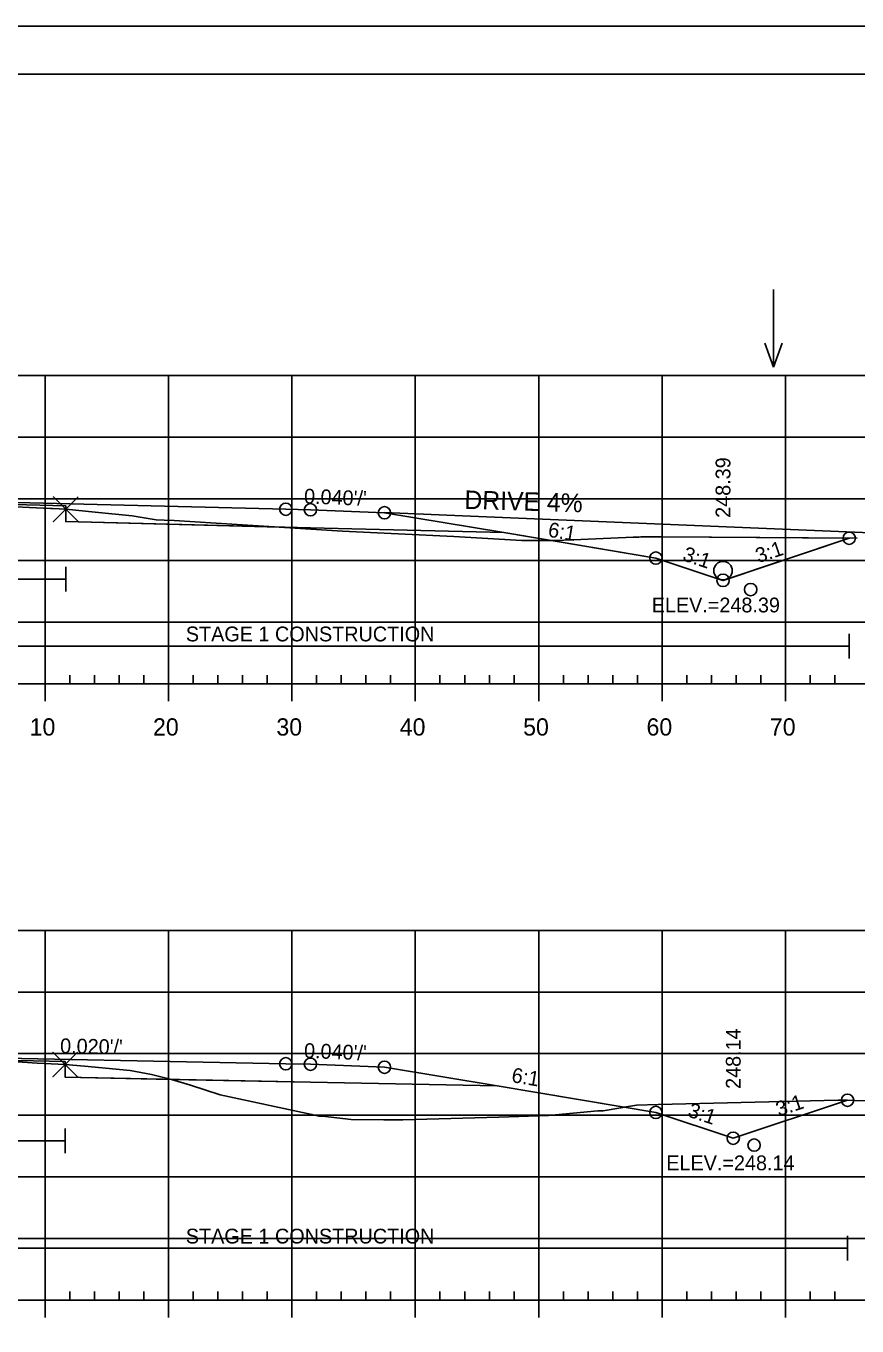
# Model space of a CAD drawing. Extents: x 1365647 to 1367999, y 387113 to 400173.
# Drawn here: x 1365902.5 to 1365969.9, y 390467.4 to 390572.8 of the extents above; entities that cross this region are included whole.
import ezdxf

# ---------------------------------------------------------------- set-up
doc = ezdxf.new("R2010")
doc.units = 0
for name, color, linetype in [('R_Alt Surface', 7, 'Continuous'), ('R_Axis', 7, 'Continuous'), ('R_Axis Annot', 7, 'Continuous'), ('R_Border', 7, 'Continuous'), ('R_Border Notes', 7, 'Continuous'), ('R_Contours', 7, 'Continuous'), ('R_Drive', 7, 'Continuous'), ('R_Exist Surface', 7, 'Continuous'), ('R_Fin Surface', 7, 'Continuous'), ('R_Fin Surface Annot', 7, 'Continuous'), ('R_Grid', 7, 'Continuous'), ('R_No Plot', 7, 'Continuous'), ('R_Proposed Const Limits', 7, 'Continuous'), ('R_Water', 7, 'Continuous'), ('R_Water Annot', 7, 'Continuous')]:
    doc.layers.add(name, color=color, linetype=linetype)

msp = doc.modelspace()

# ---------------------------------------------------------------- linework, layer by layer
at = {"layer": 'R_Alt Surface'}
for points in [[(1365844.8, 390533.33), (1365862.59, 390533.68), (1365881.99, 390533.2), (1365881.99, 390534.49), (1365894.09, 390534.18), (1365905.75, 390533.89), (1365905.75, 390532.6), (1365925.59, 390532.1), (1365941.27, 390531.71)], [(1365845.43, 390487.72), (1365862.59, 390488.07), (1365881.85, 390487.88), (1365881.85, 390489.17), (1365894.09, 390489.05), (1365905.71, 390488.81), (1365905.71, 390487.53), (1365925.59, 390487.13), (1365940.72, 390486.83)]]:
    msp.add_lwpolyline(points, dxfattribs=at)
at = {"layer": 'R_Axis'}
for p, q in [((1365906.09, 390519.45), (1365906.09, 390520.15)), ((1365908.09, 390519.45), (1365908.09, 390520.15)), ((1365910.09, 390519.45), (1365910.09, 390520.15)), ((1365912.09, 390519.45), (1365912.09, 390520.15)), ((1365916.09, 390519.45), (1365916.09, 390520.15)), ((1365918.09, 390519.45), (1365918.09, 390520.15)), ((1365920.09, 390519.45), (1365920.09, 390520.15)), ((1365922.09, 390519.45), (1365922.09, 390520.15)), ((1365926.09, 390519.45), (1365926.09, 390520.15)), ((1365928.09, 390519.45), (1365928.09, 390520.15)), ((1365930.09, 390519.45), (1365930.09, 390520.15)), ((1365932.09, 390519.45), (1365932.09, 390520.15)), ((1365936.09, 390519.45), (1365936.09, 390520.15)), ((1365938.09, 390519.45), (1365938.09, 390520.15)), ((1365940.09, 390519.45), (1365940.09, 390520.15)), ((1365942.09, 390519.45), (1365942.09, 390520.15)), ((1365946.09, 390519.45), (1365946.09, 390520.15)), ((1365948.09, 390519.45), (1365948.09, 390520.15)), ((1365950.09, 390519.45), (1365950.09, 390520.15)), ((1365952.09, 390519.45), (1365952.09, 390520.15)), ((1365956.09, 390519.45), (1365956.09, 390520.15)), ((1365958.09, 390519.45), (1365958.09, 390520.15)), ((1365960.09, 390519.45), (1365960.09, 390520.15)), ((1365962.09, 390519.45), (1365962.09, 390520.15)), ((1365966.09, 390519.45), (1365966.09, 390520.15)), ((1365968.09, 390519.45), (1365968.09, 390520.15)), ((1365749.09, 390519.45), (1366039.09, 390519.45)), ((1365904.09, 390518.05), (1365904.09, 390519.45)), ((1365914.09, 390518.05), (1365914.09, 390519.45)), ((1365924.09, 390518.05), (1365924.09, 390519.45)), ((1365934.09, 390518.05), (1365934.09, 390519.45)), ((1365944.09, 390518.05), (1365944.09, 390519.45)), ((1365954.09, 390518.05), (1365954.09, 390519.45)), ((1365964.09, 390518.05), (1365964.09, 390519.45)), ((1365906.09, 390469.45), (1365906.09, 390470.15)), ((1365908.09, 390469.45), (1365908.09, 390470.15)), ((1365910.09, 390469.45), (1365910.09, 390470.15)), ((1365912.09, 390469.45), (1365912.09, 390470.15)), ((1365916.09, 390469.45), (1365916.09, 390470.15)), ((1365918.09, 390469.45), (1365918.09, 390470.15)), ((1365920.09, 390469.45), (1365920.09, 390470.15)), ((1365922.09, 390469.45), (1365922.09, 390470.15)), ((1365926.09, 390469.45), (1365926.09, 390470.15)), ((1365928.09, 390469.45), (1365928.09, 390470.15)), ((1365930.09, 390469.45), (1365930.09, 390470.15)), ((1365932.09, 390469.45), (1365932.09, 390470.15)), ((1365936.09, 390469.45), (1365936.09, 390470.15)), ((1365938.09, 390469.45), (1365938.09, 390470.15)), ((1365940.09, 390469.45), (1365940.09, 390470.15)), ((1365942.09, 390469.45), (1365942.09, 390470.15)), ((1365946.09, 390469.45), (1365946.09, 390470.15)), ((1365948.09, 390469.45), (1365948.09, 390470.15)), ((1365950.09, 390469.45), (1365950.09, 390470.15)), ((1365952.09, 390469.45), (1365952.09, 390470.15)), ((1365956.09, 390469.45), (1365956.09, 390470.15)), ((1365958.09, 390469.45), (1365958.09, 390470.15)), ((1365960.09, 390469.45), (1365960.09, 390470.15)), ((1365962.09, 390469.45), (1365962.09, 390470.15)), ((1365966.09, 390469.45), (1365966.09, 390470.15)), ((1365968.09, 390469.45), (1365968.09, 390470.15)), ((1365749.09, 390469.45), (1366039.09, 390469.45)), ((1365904.09, 390468.05), (1365904.09, 390469.45)), ((1365914.09, 390468.05), (1365914.09, 390469.45)), ((1365924.09, 390468.05), (1365924.09, 390469.45)), ((1365934.09, 390468.05), (1365934.09, 390469.45)), ((1365944.09, 390468.05), (1365944.09, 390469.45)), ((1365954.09, 390468.05), (1365954.09, 390469.45)), ((1365964.09, 390468.05), (1365964.09, 390469.45))]:
    msp.add_line(p, q, dxfattribs=at)
at = {"layer": 'R_Border'}
msp.add_line((1365736.09, 390568.91), (1366052.27, 390568.91), dxfattribs=at)
at = {"layer": 'R_Contours'}
for p, q in [((1365905.75, 390533.61), (1365905.75, 390532.6)), ((1365905.75, 390532.6), (1365923.11, 390532.16)), ((1365945.14, 390531.06), (1365953.59, 390529.65)), ((1365905.71, 390488.57), (1365905.71, 390487.53)), ((1365905.71, 390487.53), (1365914.34, 390487.35)), ((1365951.02, 390485.11), (1365953.59, 390484.68))]:
    msp.add_line(p, q, dxfattribs=at)
for points in [[(1365881.99, 390533.86), (1365882, 390533.86), (1365882.21, 390533.88), (1365888.84, 390534), (1365889.47, 390534.01), (1365892.69, 390534.04), (1365894.17, 390534.04), (1365894.18, 390534.04), (1365894.59, 390534.04), (1365894.84, 390534.03), (1365899.76, 390533.88), (1365899.97, 390533.88), (1365904.52, 390533.68), (1365904.67, 390533.67), (1365905.75, 390533.61), (1365905.75, 390533.89), (1365894.09, 390534.18), (1365881.99, 390534.49)], [(1365905.75, 390533.61), (1365908.13, 390533.38), (1365911.13, 390533.08), (1365913.08, 390532.76), (1365913.74, 390532.73), (1365914.54, 390532.7), (1365921.35, 390532.27), (1365923.11, 390532.16), (1365905.75, 390532.6)], [(1365923.11, 390532.16), (1365928.2, 390531.84), (1365937.21, 390531.39), (1365942.73, 390531.07), (1365944.43, 390531.07), (1365945.14, 390531.06), (1365941.27, 390531.71), (1365925.59, 390532.1)], [(1365945.14, 390531.06), (1365945.43, 390531.06), (1365947.5, 390531.16), (1365951.74, 390531.35), (1365952.21, 390531.35), (1365952.37, 390531.36), (1365954.14, 390531.37), (1365969.25, 390531.25), (1365959.02, 390527.84), (1365953.59, 390529.65)], [(1365881.85, 390488.72), (1365881.92, 390488.73), (1365885.15, 390488.82), (1365889.19, 390488.93), (1365891.54, 390488.96), (1365894.16, 390488.99), (1365894.5, 390489), (1365894.77, 390489), (1365897.77, 390488.92), (1365901.48, 390488.81), (1365903.45, 390488.69), (1365905.71, 390488.57), (1365905.71, 390488.81), (1365894.09, 390489.05), (1365881.85, 390489.17)], [(1365905.71, 390488.57), (1365907.28, 390488.43), (1365910.99, 390488.07), (1365912.7, 390487.76), (1365914.33, 390487.36), (1365914.34, 390487.35), (1365905.71, 390487.53)], [(1365914.34, 390487.35), (1365915.88, 390486.9), (1365918.27, 390486.1), (1365925.71, 390484.52), (1365926.27, 390484.39), (1365926.56, 390484.37), (1365928.89, 390484.11), (1365931.55, 390484.08), (1365933.09, 390484.08), (1365940.86, 390484.31), (1365944.88, 390484.42), (1365948.89, 390484.8), (1365949.31, 390484.82), (1365950.74, 390485.06), (1365951.02, 390485.11), (1365940.72, 390486.83), (1365925.59, 390487.13)], [(1365951.02, 390485.11), (1365952.03, 390485.27), (1365953.76, 390485.33), (1365968.35, 390485.69), (1365969.12, 390485.67), (1365959.86, 390482.59), (1365953.59, 390484.68)]]:
    msp.add_lwpolyline(points, close=True, dxfattribs=at)
for points in [[(1365923.11, 390532.16), (1365921.35, 390532.27), (1365914.54, 390532.7), (1365913.74, 390532.73), (1365913.08, 390532.76), (1365911.13, 390533.08), (1365908.13, 390533.38), (1365905.75, 390533.61)], [(1365969.25, 390531.25), (1365954.14, 390531.37), (1365952.37, 390531.36), (1365952.21, 390531.35), (1365951.74, 390531.35), (1365947.5, 390531.16), (1365945.43, 390531.06), (1365945.14, 390531.06)], [(1365953.59, 390529.65), (1365959.02, 390527.84), (1365969.25, 390531.25)], [(1365914.34, 390487.35), (1365914.33, 390487.36), (1365912.7, 390487.76), (1365910.99, 390488.07), (1365907.28, 390488.43), (1365905.71, 390488.57)], [(1365969.12, 390485.67), (1365968.35, 390485.69), (1365953.76, 390485.33), (1365952.03, 390485.27), (1365951.02, 390485.11)], [(1365953.59, 390484.68), (1365959.86, 390482.59), (1365969.12, 390485.67)]]:
    msp.add_lwpolyline(points, dxfattribs=at)
at = {"layer": 'R_Drive'}
for p, q in [((1365931.57, 390533.33), (1365938.56, 390533.05)), ((1365938.56, 390533.05), (1365984.09, 390531.15))]:
    msp.add_line(p, q, dxfattribs=at)
at = {"layer": 'R_Exist Surface'}
for points in [[(1365899.97, 390533.88), (1365904.52, 390533.68), (1365904.67, 390533.67), (1365905.75, 390533.61), (1365908.13, 390533.38), (1365911.13, 390533.08), (1365913.08, 390532.76), (1365913.74, 390532.73), (1365914.54, 390532.7), (1365921.35, 390532.27), (1365928.2, 390531.84), (1365937.21, 390531.39), (1365942.73, 390531.07), (1365944.43, 390531.07), (1365945.43, 390531.06), (1365947.5, 390531.16), (1365951.74, 390531.35), (1365952.21, 390531.35), (1365952.37, 390531.36), (1365954.14, 390531.37), (1365969.91, 390531.25)], [(1365901.48, 390488.81), (1365903.45, 390488.69), (1365905.71, 390488.57), (1365907.28, 390488.43), (1365910.99, 390488.07), (1365912.7, 390487.76), (1365914.33, 390487.36), (1365915.88, 390486.9), (1365918.27, 390486.1), (1365925.71, 390484.52), (1365926.27, 390484.39), (1365926.56, 390484.37), (1365928.89, 390484.11), (1365931.55, 390484.08), (1365933.09, 390484.08), (1365940.86, 390484.31), (1365944.88, 390484.42), (1365948.89, 390484.8), (1365949.31, 390484.82), (1365950.74, 390485.06), (1365952.03, 390485.27), (1365953.76, 390485.33), (1365968.35, 390485.69), (1365987.09, 390485.29)]]:
    msp.add_lwpolyline(points, dxfattribs=at)
at = {"layer": 'R_Fin Surface'}
for points in [[(1365821.01, 390535.25), (1365833.24, 390531.18), (1365834.59, 390531.63), (1365844.8, 390533.33), (1365856.59, 390535.29), (1365862.59, 390535.14), (1365864.59, 390535.09), (1365894.09, 390534.35), (1365923.59, 390533.61), (1365925.59, 390533.56), (1365931.59, 390533.32), (1365941.27, 390531.71), (1365953.59, 390529.65), (1365959.02, 390527.84), (1365969.25, 390531.25)], [(1365856.59, 390535.29), (1365862.59, 390535.14), (1365864.59, 390535.09), (1365894.09, 390534.35), (1365923.59, 390533.61), (1365925.59, 390533.56), (1365931.59, 390533.32)], [(1365814.39, 390490.2), (1365830.93, 390484.69), (1365834.59, 390485.92), (1365845.43, 390487.72), (1365856.59, 390489.58), (1365862.59, 390489.52), (1365864.59, 390489.5), (1365894.09, 390489.22), (1365923.59, 390488.63), (1365925.59, 390488.59), (1365931.59, 390488.35), (1365940.72, 390486.83), (1365953.59, 390484.68), (1365959.86, 390482.59), (1365969.12, 390485.67)], [(1365856.59, 390489.58), (1365862.59, 390489.52), (1365864.59, 390489.5), (1365894.09, 390489.22), (1365923.59, 390488.63), (1365925.59, 390488.59), (1365931.59, 390488.35)]]:
    msp.add_lwpolyline(points, dxfattribs=at)
at = {"layer": 'R_Grid'}
for p, q in [((1365749.09, 390544.45), (1366039.09, 390544.45)), ((1365904.09, 390519.45), (1365904.09, 390544.45)), ((1365914.09, 390519.45), (1365914.09, 390544.45)), ((1365924.09, 390519.45), (1365924.09, 390544.45)), ((1365934.09, 390519.45), (1365934.09, 390544.45)), ((1365944.09, 390519.45), (1365944.09, 390544.45)), ((1365954.09, 390519.45), (1365954.09, 390544.45)), ((1365964.09, 390519.45), (1365964.09, 390544.45)), ((1365749.09, 390539.45), (1366039.09, 390539.45)), ((1365749.09, 390534.45), (1366039.09, 390534.45)), ((1365749.09, 390529.45), (1366039.09, 390529.45)), ((1365749.09, 390524.45), (1366039.09, 390524.45)), ((1365749.09, 390519.45), (1366039.09, 390519.45)), ((1365749.09, 390499.45), (1366039.09, 390499.45)), ((1365904.09, 390469.45), (1365904.09, 390499.45)), ((1365914.09, 390469.45), (1365914.09, 390499.45)), ((1365924.09, 390469.45), (1365924.09, 390499.45)), ((1365934.09, 390469.45), (1365934.09, 390499.45)), ((1365944.09, 390469.45), (1365944.09, 390499.45)), ((1365954.09, 390469.45), (1365954.09, 390499.45)), ((1365964.09, 390469.45), (1365964.09, 390499.45)), ((1365749.09, 390494.45), (1366039.09, 390494.45)), ((1365749.09, 390489.45), (1366039.09, 390489.45)), ((1365749.09, 390484.45), (1366039.09, 390484.45)), ((1365749.09, 390479.45), (1366039.09, 390479.45)), ((1365749.09, 390474.45), (1366039.09, 390474.45)), ((1365749.09, 390469.45), (1366039.09, 390469.45))]:
    msp.add_line(p, q, dxfattribs=at)
at = {"layer": 'R_No Plot'}
msp.add_line((1365723.69, 390572.8), (1366057.03, 390572.8), dxfattribs=at)
msp.add_lwpolyline([(1365723.69, 390572.8), (1366057.03, 390572.8), (1366057.03, 390359.47), (1365723.69, 390359.47)], close=True, dxfattribs=at)
for points in [[(1365905.75, 390533.61), (1365904.75, 390534.61), (1365905.75, 390533.61), (1365904.75, 390532.61), (1365905.75, 390533.61), (1365906.75, 390532.61), (1365905.75, 390533.61), (1365906.75, 390534.61)], [(1365905.71, 390488.57), (1365904.71, 390489.57), (1365905.71, 390488.57), (1365904.71, 390487.57), (1365905.71, 390488.57), (1365906.71, 390487.57), (1365905.71, 390488.57), (1365906.71, 390489.57)]]:
    msp.add_lwpolyline(points, dxfattribs=at)
for centre in [(1365923.59, 390533.61), (1365923.59, 390533.61), (1365923.59, 390533.61), (1365923.59, 390533.61), (1365923.59, 390533.61), (1365925.59, 390533.56), (1365925.59, 390533.56), (1365925.59, 390533.56), (1365925.59, 390533.56), (1365925.59, 390533.56), (1365931.59, 390533.32), (1365931.59, 390533.32), (1365931.59, 390533.32), (1365931.59, 390533.32), (1365931.59, 390533.32), (1365969.26, 390531.25), (1365969.26, 390531.25), (1365953.59, 390529.65), (1365953.59, 390529.65), (1365953.59, 390529.65), (1365953.59, 390529.65), (1365953.59, 390529.65), (1365959.03, 390527.84), (1365959.03, 390527.84), (1365961.27, 390527.09), (1365961.27, 390527.09), (1365923.59, 390488.63), (1365923.59, 390488.63), (1365923.59, 390488.63), (1365923.59, 390488.63), (1365923.59, 390488.63), (1365925.59, 390488.59), (1365925.59, 390488.59), (1365925.59, 390488.59), (1365925.59, 390488.59), (1365925.59, 390488.59), (1365931.59, 390488.35), (1365931.59, 390488.35), (1365931.59, 390488.35), (1365931.59, 390488.35), (1365931.59, 390488.35), (1365969.12, 390485.67), (1365969.12, 390485.67), (1365953.59, 390484.68), (1365953.59, 390484.68), (1365953.59, 390484.68), (1365953.59, 390484.68), (1365953.59, 390484.68), (1365959.86, 390482.59), (1365959.86, 390482.59), (1365961.55, 390482.03), (1365961.55, 390482.03)]:
    msp.add_circle(centre, 0.5, dxfattribs=at)
at = {"layer": 'R_Proposed Const Limits'}
for points in [[(1365959.03, 390527.84), (1365969.26, 390531.25)], [(1365959.86, 390482.59), (1365969.12, 390485.67)]]:
    msp.add_lwpolyline(points, dxfattribs=at)
at = {"layer": 'R_Water'}
for p, q in [((1365905.75, 390526.93), (1365905.75, 390528.93)), ((1365881.99, 390527.93), (1365905.75, 390527.93)), ((1365969.25, 390521.5), (1365969.25, 390523.5)), ((1365881.99, 390522.5), (1365969.25, 390522.5)), ((1365905.71, 390481.38), (1365905.71, 390483.38)), ((1365881.85, 390482.38), (1365905.71, 390482.38)), ((1365969.12, 390472.66), (1365969.12, 390474.66)), ((1365881.85, 390473.66), (1365969.12, 390473.66))]:
    msp.add_line(p, q, dxfattribs=at)
msp.add_circle((1365959.03, 390528.63), 0.75, dxfattribs=at)
at = {"layer": 'R_Water Annot'}
for p, q in [((1365963.13, 390551.43), (1365963.13, 390545.14)), ((1365963.13, 390545.14), (1365962.43, 390547.07)), ((1365963.13, 390545.14), (1365963.83, 390547.07))]:
    msp.add_line(p, q, dxfattribs=at)

# ---------------------------------------------------------------- texts
at = {"layer": 'R_Axis Annot'}
for s, p in [('10', (1365902.83, 390515.25)), ('20', (1365912.83, 390515.25)), ('30', (1365922.83, 390515.25)), ('40', (1365932.83, 390515.25)), ('50', (1365942.83, 390515.25)), ('60', (1365952.83, 390515.25)), ('70', (1365962.83, 390515.25))]:
    msp.add_text(s, height=1.4, dxfattribs=at).set_placement(p)
at = {"layer": 'R_Border Notes'}
for s, p in [('ELEV.=248.39', (1365953.25, 390525.24)), ('ELEV.=248.14', (1365954.43, 390479.99))]:
    msp.add_text(s, height=1.2, dxfattribs=at).set_placement(p)
at = {"layer": 'R_Drive'}
msp.add_text('DRIVE 4%', height=1.5, rotation=358.3006, dxfattribs=at).set_placement((1365938.05, 390533.64))
at = {"layer": 'R_Fin Surface Annot'}
for s, rotation, p in [('248.39', 90, (1365959.63, 390532.91)), ("0.040'/'", 357.7094, (1365925.05, 390534.08)), ('6:1', 350.5377, (1365944.79, 390531.39)), ('3:1', 18.4349, (1365961.9, 390529.23)), ('3:1', 341.5651, (1365955.68, 390529.48)), ("0.020'/'", 358.8542, (1365905.29, 390489.49)), ('248.14', 90, (1365960.46, 390486.59)), ("0.040'/'", 357.7094, (1365925.05, 390489.11)), ('6:1', 350.5377, (1365941.83, 390487.15)), ('3:1', 341.5651, (1365956.1, 390484.37)), ('3:1', 18.4349, (1365963.55, 390484.34))]:
    msp.add_text(s, height=1.2, rotation=rotation, dxfattribs=at).set_placement(p)
at = {"layer": 'R_Water'}
for p in [(1365915.49, 390522.89), (1365915.49, 390474.05)]:
    msp.add_text('STAGE 1 CONSTRUCTION', height=1.2, dxfattribs=at).set_placement(p)

doc.saveas('drawing.dxf')
